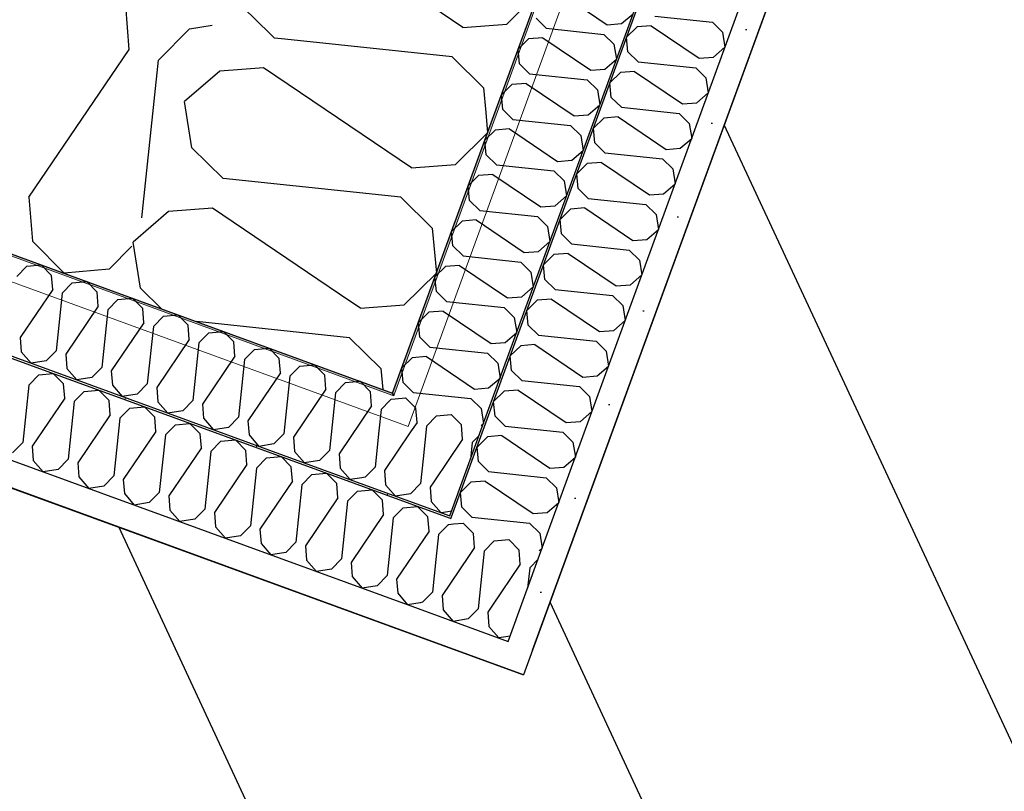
# Model space of a CAD drawing. Header units: millimetres. Extents: x 112481703 to 112588235, y 1264638581 to 1264713486.
# Tile 302 of 487: x 112573132 to 112573625, y 1264677463 to 1264677849. Entities that reach past the tile are written whole.
import ezdxf

# ---------------------------------------------------------------- set-up
doc = ezdxf.new("R2010")
doc.units = ezdxf.units.MM
doc.header["$LTSCALE"] = 0.5
doc.header["$MEASUREMENT"] = 0
doc.linetypes.add('PLINE', pattern=[0])
doc.layers.add('236- Innvendig kledning og overflate', color=7, linetype='Continuous', lineweight=0)
doc.layers.add('262- Taktekking', color=7, linetype='Continuous', lineweight=0)
for name, color, linetype in [('862- M___Nettoareal', 7, 'Continuous'), ('862- M___Nettoareal(Polylinje)', 7, 'Continuous'), ('LA_farge_dekke_asfalt2', 7, 'Continuous'), ('Yttervegger.A225', 7, 'Continuous'), ('Yttervegger.A225 (Skravur)', 7, 'Continuous')]:
    doc.layers.add(name, color=color, linetype=linetype)
pattern_1 = [(249.956, (112557650, 1264717795), (-81.357, 29.68231), [0, -50]), (249.956, (112557682.11, 1264717756.67), (-81.357, 29.68231), [0, -50])]
pattern_2 = [(249.956, (112557650, 1264717795), (-65.76007, 23.99193), [])]

# ---------------------------------------------------------------- blocks, each defined once
blk = doc.blocks.new('Korridor_14_9', base_point=(112576467.69, 1264681824.89))
at = {"layer": '862- M___Nettoareal(Polylinje)', "linetype": 'PLINE', "flags": 128}
blk.add_lwpolyline([(112572601.77, 1264674908.62), (112573784.51, 1264674477.11), (112574626.15, 1264676783.97), (112575767.2, 1264676367.67), (112576177.67, 1264676217.91), (112577188.97, 1264678989.83), (112578571.29, 1264682778.66), (112579511.2, 1264685354.88), (112580089.16, 1264686939.02), (112578574.08, 1264687491.78), (112577945.57, 1264685769.06), (112576575.95, 1264686268.75), (112573384.41, 1264677520.97), (112565766.91, 1264680300.14), (112564833.5, 1264677741.73), (112566533.44, 1264677121.53), (112567763.15, 1264676672.88), (112567763.5, 1264676673.82), (112569134.12, 1264676173.76)], close=True, dxfattribs=at)
blk = doc.blocks.new('*X104', base_point=(112557650, 1264717795))
at = {"layer": 'Yttervegger.A225 (Skravur)', "linetype": 'PLINE'}
for p, q in [((112573232.23, 1264677823.31), (112573214.5, 1264677808.01)), ((112573243.31, 1264677824.17), (112573232.23, 1264677823.31)), ((112573218.21, 1264677784.9), (112573214.5, 1264677808.01)), ((112573233.92, 1264677769.45), (112573218.21, 1264677784.9)), ((112573270.56, 1264677765.6), (112573233.92, 1264677769.45)), ((112573206.57, 1264677752.98), (112573188.84, 1264677737.68)), ((112573228.53, 1264677754.68), (112573206.57, 1264677752.98)), ((112573297.3, 1264677708.15), (112573228.53, 1264677754.68)), ((112573192.55, 1264677714.56), (112573188.84, 1264677737.68)), ((112573203.08, 1264677704.21), (112573192.55, 1264677714.56)), ((112573297.26, 1264677689.76), (112573220.59, 1264677697.82)), ((112573297.26, 1264677689.76), (112573312.96, 1264677674.31)), ((112573312.96, 1264677674.31), (112573313.94, 1264677663.77))]:
    blk.add_line(p, q, dxfattribs=at)
blk = doc.blocks.new('*X108', base_point=(112557650, 1264717795))
at = {"layer": 'Yttervegger.A225 (Skravur)', "linetype": 'PLINE'}
for p, q in [((112573328.33, 1264678099), (112573317.14, 1264678089.34)), ((112573320.85, 1264678066.23), (112573317.14, 1264678089.34)), ((112573336.56, 1264678050.78), (112573320.85, 1264678066.23)), ((112573430.95, 1264678056.19), (112573413.74, 1264678067.84)), ((112573430.95, 1264678056.19), (112573443.08, 1264678057.13)), ((112573425.56, 1264678041.42), (112573336.56, 1264678050.78)), ((112573425.56, 1264678041.42), (112573441.26, 1264678025.98)), ((112573309.21, 1264678034.31), (112573291.48, 1264678019.01)), ((112573331.17, 1264678036.01), (112573309.21, 1264678034.31)), ((112573405.29, 1264677985.86), (112573331.17, 1264678036.01)), ((112573441.26, 1264678025.98), (112573443.35, 1264678003.45)), ((112573295.19, 1264677995.89), (112573291.48, 1264678019.01)), ((112573427.25, 1264677987.56), (112573443.35, 1264678003.45)), ((112573310.9, 1264677980.45), (112573295.19, 1264677995.89)), ((112573405.29, 1264677985.86), (112573427.25, 1264677987.56)), ((112573399.9, 1264677971.09), (112573310.9, 1264677980.45)), ((112573399.9, 1264677971.09), (112573415.6, 1264677955.64)), ((112573283.55, 1264677963.98), (112573265.82, 1264677948.68)), ((112573305.51, 1264677965.68), (112573283.55, 1264677963.98)), ((112573379.63, 1264677915.53), (112573305.51, 1264677965.68)), ((112573415.6, 1264677955.64), (112573417.69, 1264677933.12)), ((112573269.53, 1264677925.56), (112573265.82, 1264677948.68)), ((112573401.59, 1264677917.23), (112573417.69, 1264677933.12)), ((112573285.24, 1264677910.12), (112573269.53, 1264677925.56)), ((112573379.63, 1264677915.53), (112573401.59, 1264677917.23)), ((112573374.24, 1264677900.75), (112573285.24, 1264677910.12)), ((112573374.24, 1264677900.75), (112573389.94, 1264677885.31)), ((112573257.89, 1264677893.64), (112573240.16, 1264677878.35)), ((112573279.85, 1264677895.34), (112573257.89, 1264677893.64)), ((112573353.97, 1264677845.2), (112573279.85, 1264677895.34)), ((112573389.94, 1264677885.31), (112573392.03, 1264677862.79)), ((112573243.87, 1264677855.23), (112573240.16, 1264677878.35)), ((112573375.93, 1264677846.9), (112573392.03, 1264677862.79)), ((112573257.39, 1264677841.94), (112573243.87, 1264677855.23)), ((112573353.97, 1264677845.2), (112573375.93, 1264677846.9)), ((112573348.58, 1264677830.42), (112573264.8, 1264677839.24)), ((112573348.58, 1264677830.42), (112573364.28, 1264677814.98)), ((112573364.28, 1264677814.98), (112573365.44, 1264677802.52))]:
    blk.add_line(p, q, dxfattribs=at)
blk = doc.blocks.new('*X109', base_point=(112557650, 1264717795))
at = {"layer": 'Yttervegger.A225 (Skravur)', "linetype": 'PLINE'}
for p, q in [((112573259.58, 1264677839.79), (112573257.39, 1264677841.94)), ((112573264.8, 1264677839.24), (112573259.58, 1264677839.79)), ((112573254.19, 1264677825.01), (112573243.31, 1264677824.17)), ((112573328.31, 1264677774.86), (112573254.19, 1264677825.01)), ((112573365.44, 1264677802.52), (112573366.37, 1264677792.45)), ((112573350.27, 1264677776.56), (112573366.37, 1264677792.45)), ((112573328.31, 1264677774.86), (112573350.27, 1264677776.56)), ((112573322.92, 1264677760.09), (112573270.56, 1264677765.6)), ((112573322.92, 1264677760.09), (112573338.62, 1264677744.65)), ((112573338.62, 1264677744.65), (112573340.71, 1264677722.12)), ((112573324.61, 1264677706.23), (112573340.71, 1264677722.12)), ((112573302.65, 1264677704.53), (112573297.3, 1264677708.15)), ((112573302.65, 1264677704.53), (112573324.61, 1264677706.23))]:
    blk.add_line(p, q, dxfattribs=at)
blk = doc.blocks.new('*X289', base_point=(112557650, 1264717795))
at = {"layer": 'Yttervegger.A225 (Skravur)', "linetype": 'PLINE'}
for p, q in [((112573186.79, 1264677834.21), (112573185.09, 1264677856.17)), ((112573201.57, 1264677828.82), (112573217.01, 1264677844.53)), ((112573217.01, 1264677844.53), (112573228.49, 1264677846.37)), ((112573136.65, 1264677760.09), (112573186.79, 1264677834.21)), ((112573193.25, 1264677749.77), (112573201.57, 1264677828.82)), ((112573136.65, 1264677760.09), (112573138.35, 1264677738.13)), ((112573138.35, 1264677738.13), (112573154.24, 1264677722.03)), ((112573188.1, 1264677735.65), (112573176.76, 1264677724.12)), ((112573176.76, 1264677724.12), (112573154.24, 1264677722.03))]:
    blk.add_line(p, q, dxfattribs=at)
blk = doc.blocks.new('*X524', base_point=(112557650, 1264717795))
at = {"layer": 'Yttervegger.A225 (Skravur)', "linetype": 'PLINE'}
for p, q in [((112573349.26, 1264677596.49), (112573354.14, 1264677596.94)), ((112573359.3, 1264677591.72), (112573354.14, 1264677596.94)), ((112573359.85, 1264677584.6), (112573359.3, 1264677591.72)), ((112573364.64, 1264677582.85), (112573369.65, 1264677587.94)), ((112573369.65, 1264677587.94), (112573376.96, 1264677588.62)), ((112573382.11, 1264677583.4), (112573376.96, 1264677588.62)), ((112573359.85, 1264677584.6), (112573356.86, 1264677580.17)), ((112573364.64, 1264677582.85), (112573362.98, 1264677567.02)), ((112573382.66, 1264677576.27), (112573382.11, 1264677583.4)), ((112573387.45, 1264677574.53), (112573391.68, 1264677578.83)), ((112573382.66, 1264677576.27), (112573368.45, 1264677555.27)), ((112573387.45, 1264677574.53), (112573386.37, 1264677564.28)), ((112573377.62, 1264677540.28), (112573375.57, 1264677539.95))]:
    blk.add_line(p, q, dxfattribs=at)
blk = doc.blocks.new('*X525', base_point=(112557650, 1264717795))
at = {"layer": 'Yttervegger.A225 (Skravur)', "linetype": 'PLINE'}
for p, q in [((112573320.11, 1264677659.13), (112573325.32, 1264677659.62)), ((112573330.47, 1264677654.4), (112573325.32, 1264677659.62)), ((112573331.02, 1264677647.27), (112573330.47, 1264677654.4)), ((112573331.02, 1264677647.27), (112573327.83, 1264677642.55)), ((112573335.82, 1264677645.52), (112573340.82, 1264677650.62)), ((112573340.82, 1264677650.62), (112573348.13, 1264677651.29)), ((112573353.28, 1264677646.07), (112573348.13, 1264677651.29)), ((112573335.82, 1264677645.52), (112573334.09, 1264677629.1)), ((112573353.83, 1264677638.95), (112573353.28, 1264677646.07)), ((112573353.83, 1264677638.95), (112573339.42, 1264677617.64)), ((112573358.63, 1264677637.2), (112573357.74, 1264677628.75)), ((112573358.63, 1264677637.2), (112573362.11, 1264677640.75)), ((112573348.3, 1264677602.88), (112573346.43, 1264677602.58))]:
    blk.add_line(p, q, dxfattribs=at)
blk = doc.blocks.new('*X529', base_point=(112557650, 1264717795))
at = {"layer": 'Yttervegger.A225 (Skravur)', "linetype": 'PLINE'}
for p, q in [((112573141.54, 1264677671.16), (112573148.85, 1264677671.84)), ((112573154, 1264677666.62), (112573148.85, 1264677671.84)), ((112573136.54, 1264677666.07), (112573141.54, 1264677671.16)), ((112573154.55, 1264677659.5), (112573154, 1264677666.62)), ((112573136.54, 1264677666.07), (112573133.5, 1264677637.21)), ((112573159.35, 1264677657.75), (112573164.36, 1264677662.84)), ((112573164.36, 1264677662.84), (112573171.66, 1264677663.52)), ((112573176.81, 1264677658.3), (112573171.66, 1264677663.52)), ((112573154.55, 1264677659.5), (112573138.29, 1264677635.46)), ((112573159.35, 1264677657.75), (112573156.31, 1264677628.88)), ((112573177.37, 1264677651.17), (112573176.81, 1264677658.3)), ((112573182.16, 1264677649.43), (112573187.17, 1264677654.52)), ((112573187.17, 1264677654.52), (112573194.47, 1264677655.2)), ((112573199.62, 1264677649.97), (112573194.47, 1264677655.2)), ((112573177.37, 1264677651.17), (112573161.1, 1264677627.14)), ((112573182.16, 1264677649.43), (112573179.12, 1264677620.56)), ((112573200.18, 1264677642.85), (112573199.62, 1264677649.97)), ((112573209.98, 1264677646.2), (112573217.28, 1264677646.87)), ((112573222.44, 1264677641.65), (112573217.28, 1264677646.87)), ((112573200.18, 1264677642.85), (112573183.91, 1264677618.81)), ((112573204.97, 1264677641.1), (112573209.98, 1264677646.2)), ((112573133.5, 1264677637.21), (112573128.49, 1264677632.11)), ((112573204.97, 1264677641.1), (112573201.93, 1264677612.24)), ((112573222.99, 1264677634.53), (112573222.44, 1264677641.65)), ((112573227.78, 1264677632.78), (112573232.79, 1264677637.88)), ((112573232.79, 1264677637.88), (112573240.09, 1264677638.55)), ((112573245.25, 1264677633.33), (112573240.09, 1264677638.55)), ((112573138.29, 1264677635.46), (112573138.84, 1264677628.34)), ((112573222.99, 1264677634.53), (112573206.72, 1264677610.49)), ((112573227.78, 1264677632.78), (112573224.74, 1264677603.92)), ((112573245.8, 1264677626.21), (112573245.25, 1264677633.33)), ((112573138.84, 1264677628.34), (112573143.8, 1264677622.59)), ((112573156.31, 1264677628.88), (112573151.3, 1264677623.79)), ((112573161.1, 1264677627.14), (112573161.65, 1264677620.01)), ((112573250.59, 1264677624.46), (112573255.6, 1264677629.55)), ((112573255.6, 1264677629.55), (112573262.9, 1264677630.23)), ((112573268.06, 1264677625.01), (112573262.9, 1264677630.23)), ((112573151.3, 1264677623.79), (112573143.8, 1264677622.59)), ((112573245.8, 1264677626.21), (112573229.53, 1264677602.17)), ((112573250.59, 1264677624.46), (112573247.55, 1264677595.6)), ((112573268.61, 1264677617.89), (112573268.06, 1264677625.01)), ((112573161.65, 1264677620.01), (112573166.61, 1264677614.26)), ((112573179.12, 1264677620.56), (112573174.11, 1264677615.47)), ((112573183.91, 1264677618.81), (112573184.46, 1264677611.69)), ((112573268.61, 1264677617.89), (112573252.34, 1264677593.85)), ((112573273.4, 1264677616.14), (112573278.41, 1264677621.23)), ((112573278.41, 1264677621.23), (112573285.71, 1264677621.91)), ((112573290.87, 1264677616.69), (112573285.71, 1264677621.91)), ((112573174.11, 1264677615.47), (112573166.61, 1264677614.26)), ((112573273.4, 1264677616.14), (112573270.36, 1264677587.27)), ((112573291.42, 1264677609.56), (112573290.87, 1264677616.69)), ((112573296.21, 1264677607.81), (112573301.22, 1264677612.91)), ((112573301.22, 1264677612.91), (112573308.52, 1264677613.58)), ((112573313.68, 1264677608.36), (112573308.52, 1264677613.58)), ((112573184.46, 1264677611.69), (112573189.42, 1264677605.94)), ((112573201.93, 1264677612.24), (112573196.92, 1264677607.15)), ((112573206.72, 1264677610.49), (112573207.27, 1264677603.37)), ((112573291.42, 1264677609.56), (112573275.15, 1264677585.52)), ((112573296.21, 1264677607.81), (112573293.17, 1264677578.95)), ((112573314.23, 1264677601.24), (112573313.68, 1264677608.36)), ((112573196.92, 1264677607.15), (112573189.42, 1264677605.94)), ((112573207.27, 1264677603.37), (112573212.23, 1264677597.62)), ((112573224.74, 1264677603.92), (112573219.73, 1264677598.82)), ((112573319.02, 1264677599.49), (112573324.03, 1264677604.59)), ((112573324.03, 1264677604.59), (112573331.33, 1264677605.26)), ((112573336.49, 1264677600.04), (112573331.33, 1264677605.26)), ((112573219.73, 1264677598.82), (112573212.23, 1264677597.62)), ((112573229.53, 1264677602.17), (112573230.08, 1264677595.05)), ((112573314.23, 1264677601.24), (112573297.96, 1264677577.2)), ((112573319.02, 1264677599.49), (112573315.98, 1264677570.63)), ((112573337.04, 1264677592.92), (112573336.49, 1264677600.04)), ((112573230.08, 1264677595.05), (112573235.05, 1264677589.3)), ((112573247.55, 1264677595.6), (112573242.54, 1264677590.5)), ((112573252.34, 1264677593.85), (112573252.9, 1264677586.72)), ((112573337.04, 1264677592.92), (112573320.78, 1264677568.88)), ((112573341.83, 1264677591.17), (112573346.84, 1264677596.26)), ((112573346.84, 1264677596.26), (112573346.95, 1264677596.27)), ((112573242.54, 1264677590.5), (112573235.05, 1264677589.3)), ((112573341.83, 1264677591.17), (112573340.51, 1264677578.62)), ((112573252.9, 1264677586.72), (112573257.86, 1264677580.98)), ((112573270.36, 1264677587.27), (112573265.35, 1264677582.18)), ((112573275.15, 1264677585.52), (112573275.71, 1264677578.4)), ((112573265.35, 1264677582.18), (112573257.86, 1264677580.98)), ((112573275.71, 1264677578.4), (112573280.67, 1264677572.65)), ((112573293.17, 1264677578.95), (112573288.16, 1264677573.86)), ((112573288.16, 1264677573.86), (112573280.67, 1264677572.65)), ((112573297.96, 1264677577.2), (112573298.52, 1264677570.08)), ((112573298.52, 1264677570.08), (112573303.48, 1264677564.33)), ((112573315.98, 1264677570.63), (112573310.97, 1264677565.53)), ((112573320.78, 1264677568.88), (112573321.33, 1264677561.76)), ((112573310.97, 1264677565.53), (112573303.48, 1264677564.33)), ((112573321.33, 1264677561.76), (112573326.29, 1264677556.01)), ((112573332.63, 1264677557.03), (112573326.29, 1264677556.01))]:
    blk.add_line(p, q, dxfattribs=at)
blk = doc.blocks.new('*X530', base_point=(112557650, 1264717795))
at = {"layer": 'Yttervegger.A225 (Skravur)', "linetype": 'PLINE'}
for p, q in [((112573346.95, 1264677596.27), (112573349.26, 1264677596.49)), ((112573340.51, 1264677578.62), (112573338.79, 1264677562.31)), ((112573356.86, 1264677580.17), (112573343.59, 1264677560.56)), ((112573362.98, 1264677567.02), (112573361.6, 1264677553.98)), ((112573338.79, 1264677562.31), (112573333.79, 1264677557.21)), ((112573343.59, 1264677560.56), (112573344.14, 1264677553.44)), ((112573333.79, 1264677557.21), (112573332.63, 1264677557.03)), ((112573344.14, 1264677553.44), (112573349.1, 1264677547.69)), ((112573361.6, 1264677553.98), (112573356.6, 1264677548.89)), ((112573368.45, 1264677555.27), (112573366.4, 1264677552.24)), ((112573356.6, 1264677548.89), (112573349.1, 1264677547.69)), ((112573366.4, 1264677552.24), (112573366.95, 1264677545.11)), ((112573366.95, 1264677545.11), (112573371.91, 1264677539.36)), ((112573375.57, 1264677539.95), (112573371.91, 1264677539.36))]:
    blk.add_line(p, q, dxfattribs=at)
blk = doc.blocks.new('*X533', base_point=(112557650, 1264717795))
at = {"layer": 'Yttervegger.A225 (Skravur)', "linetype": 'PLINE'}
for p, q in [((112573135.53, 1264677725.52), (112573142.83, 1264677726.19)), ((112573147.99, 1264677720.97), (112573142.83, 1264677726.19)), ((112573130.52, 1264677720.42), (112573135.53, 1264677725.52)), ((112573148.54, 1264677713.85), (112573147.99, 1264677720.97)), ((112573153.33, 1264677712.1), (112573158.34, 1264677717.2)), ((112573158.34, 1264677717.2), (112573165.64, 1264677717.87)), ((112573170.8, 1264677712.65), (112573165.64, 1264677717.87)), ((112573148.54, 1264677713.85), (112573132.27, 1264677689.81)), ((112573153.33, 1264677712.1), (112573150.29, 1264677683.24)), ((112573171.35, 1264677705.53), (112573170.8, 1264677712.65)), ((112573176.14, 1264677703.78), (112573181.15, 1264677708.87)), ((112573181.15, 1264677708.87), (112573188.45, 1264677709.55)), ((112573193.61, 1264677704.33), (112573188.45, 1264677709.55)), ((112573171.35, 1264677705.53), (112573155.09, 1264677681.49)), ((112573176.14, 1264677703.78), (112573173.1, 1264677674.92)), ((112573194.16, 1264677697.21), (112573193.61, 1264677704.33)), ((112573203.96, 1264677700.55), (112573211.27, 1264677701.23)), ((112573216.42, 1264677696.01), (112573211.27, 1264677701.23)), ((112573194.16, 1264677697.21), (112573177.9, 1264677673.17)), ((112573198.95, 1264677695.46), (112573203.96, 1264677700.55)), ((112573198.95, 1264677695.46), (112573195.91, 1264677666.59)), ((112573216.97, 1264677688.88), (112573216.42, 1264677696.01)), ((112573221.76, 1264677687.14), (112573226.77, 1264677692.23)), ((112573226.77, 1264677692.23), (112573234.08, 1264677692.91)), ((112573239.23, 1264677687.68), (112573234.08, 1264677692.91)), ((112573132.27, 1264677689.81), (112573132.83, 1264677682.69)), ((112573216.97, 1264677688.88), (112573200.71, 1264677664.85)), ((112573221.76, 1264677687.14), (112573218.72, 1264677658.27)), ((112573239.78, 1264677680.56), (112573239.23, 1264677687.68)), ((112573132.83, 1264677682.69), (112573137.79, 1264677676.94)), ((112573150.29, 1264677683.24), (112573145.28, 1264677678.14)), ((112573155.09, 1264677681.49), (112573155.64, 1264677674.37)), ((112573244.57, 1264677678.81), (112573249.58, 1264677683.91)), ((112573249.58, 1264677683.91), (112573256.89, 1264677684.58)), ((112573262.04, 1264677679.36), (112573256.89, 1264677684.58)), ((112573145.28, 1264677678.14), (112573137.79, 1264677676.94)), ((112573239.78, 1264677680.56), (112573223.52, 1264677656.52)), ((112573244.57, 1264677678.81), (112573241.54, 1264677649.95)), ((112573262.59, 1264677672.24), (112573262.04, 1264677679.36)), ((112573155.64, 1264677674.37), (112573160.6, 1264677668.62)), ((112573173.1, 1264677674.92), (112573168.1, 1264677669.82)), ((112573177.9, 1264677673.17), (112573178.45, 1264677666.05)), ((112573262.59, 1264677672.24), (112573246.33, 1264677648.2)), ((112573267.38, 1264677670.49), (112573272.39, 1264677675.59)), ((112573272.39, 1264677675.59), (112573279.7, 1264677676.26)), ((112573284.85, 1264677671.04), (112573279.7, 1264677676.26)), ((112573168.1, 1264677669.82), (112573160.6, 1264677668.62)), ((112573195.91, 1264677666.59), (112573190.91, 1264677661.5)), ((112573267.38, 1264677670.49), (112573264.35, 1264677641.63)), ((112573285.4, 1264677663.92), (112573284.85, 1264677671.04)), ((112573290.19, 1264677662.17), (112573295.2, 1264677667.26)), ((112573295.2, 1264677667.26), (112573302.51, 1264677667.94)), ((112573307.66, 1264677662.72), (112573302.51, 1264677667.94)), ((112573178.45, 1264677666.05), (112573183.41, 1264677660.3)), ((112573200.71, 1264677664.85), (112573201.26, 1264677657.72)), ((112573285.4, 1264677663.92), (112573269.14, 1264677639.88)), ((112573290.19, 1264677662.17), (112573287.16, 1264677633.31)), ((112573308.21, 1264677655.6), (112573307.66, 1264677662.72)), ((112573190.91, 1264677661.5), (112573183.41, 1264677660.3)), ((112573201.26, 1264677657.72), (112573206.22, 1264677651.97)), ((112573218.72, 1264677658.27), (112573213.72, 1264677653.18)), ((112573313, 1264677653.85), (112573317.44, 1264677658.36)), ((112573213.72, 1264677653.18), (112573206.22, 1264677651.97)), ((112573223.52, 1264677656.52), (112573224.07, 1264677649.4)), ((112573308.21, 1264677655.6), (112573291.95, 1264677631.56)), ((112573313, 1264677653.85), (112573311.87, 1264677643.09)), ((112573224.07, 1264677649.4), (112573229.03, 1264677643.65)), ((112573241.54, 1264677649.95), (112573236.53, 1264677644.86)), ((112573246.33, 1264677648.2), (112573246.88, 1264677641.08)), ((112573236.53, 1264677644.86), (112573229.03, 1264677643.65)), ((112573246.88, 1264677641.08), (112573251.84, 1264677635.33)), ((112573264.35, 1264677641.63), (112573259.34, 1264677636.53)), ((112573269.14, 1264677639.88), (112573269.69, 1264677632.76)), ((112573259.34, 1264677636.53), (112573251.84, 1264677635.33)), ((112573269.69, 1264677632.76), (112573274.65, 1264677627.01)), ((112573287.16, 1264677633.31), (112573282.15, 1264677628.21)), ((112573282.15, 1264677628.21), (112573274.65, 1264677627.01)), ((112573291.95, 1264677631.56), (112573292.5, 1264677624.43)), ((112573292.5, 1264677624.43), (112573297.46, 1264677618.68)), ((112573303.31, 1264677619.62), (112573297.46, 1264677618.68))]:
    blk.add_line(p, q, dxfattribs=at)
blk = doc.blocks.new('*X534', base_point=(112557650, 1264717795))
at = {"layer": 'Yttervegger.A225 (Skravur)', "linetype": 'PLINE'}
for p, q in [((112573317.44, 1264677658.36), (112573318.01, 1264677658.94)), ((112573318.01, 1264677658.94), (112573320.11, 1264677659.13)), ((112573311.87, 1264677643.09), (112573309.97, 1264677624.98)), ((112573327.83, 1264677642.55), (112573314.76, 1264677623.23)), ((112573334.09, 1264677629.1), (112573332.78, 1264677616.66)), ((112573309.97, 1264677624.98), (112573304.96, 1264677619.89)), ((112573314.76, 1264677623.23), (112573315.31, 1264677616.11)), ((112573304.96, 1264677619.89), (112573303.31, 1264677619.62)), ((112573339.42, 1264677617.64), (112573337.57, 1264677614.91)), ((112573315.31, 1264677616.11), (112573320.27, 1264677610.36)), ((112573332.78, 1264677616.66), (112573327.77, 1264677611.57)), ((112573337.57, 1264677614.91), (112573338.12, 1264677607.79)), ((112573327.77, 1264677611.57), (112573320.27, 1264677610.36)), ((112573338.12, 1264677607.79), (112573343.08, 1264677602.04)), ((112573346.43, 1264677602.58), (112573343.08, 1264677602.04))]:
    blk.add_line(p, q, dxfattribs=at)
blk = doc.blocks.new('*X569', base_point=(112557650, 1264717795))
at = {"layer": 'Yttervegger.A225 (Skravur)', "linetype": 'PLINE'}
for p, q in [((112573450.07, 1264677850.79), (112573478.93, 1264677847.75)), ((112573441.2, 1264677845.44), (112573435.98, 1264677840.29)), ((112573448.32, 1264677846), (112573441.2, 1264677845.44)), ((112573448.32, 1264677846), (112573472.36, 1264677829.73)), ((112573478.93, 1264677847.75), (112573484.03, 1264677842.74)), ((112573436.65, 1264677832.99), (112573435.98, 1264677840.29)), ((112573484.03, 1264677842.74), (112573485.23, 1264677835.24)), ((112573479.48, 1264677830.28), (112573485.23, 1264677835.24)), ((112573441.75, 1264677827.98), (112573436.65, 1264677832.99)), ((112573472.36, 1264677829.73), (112573479.48, 1264677830.28)), ((112573441.75, 1264677827.98), (112573470.61, 1264677824.94)), ((112573470.61, 1264677824.94), (112573475.71, 1264677819.93)), ((112573432.88, 1264677822.63), (112573427.66, 1264677817.48)), ((112573440, 1264677823.18), (112573432.88, 1264677822.63)), ((112573440, 1264677823.18), (112573464.04, 1264677806.92)), ((112573475.71, 1264677819.93), (112573476.91, 1264677812.43)), ((112573428.33, 1264677810.17), (112573427.66, 1264677817.48)), ((112573433.43, 1264677805.17), (112573428.33, 1264677810.17)), ((112573471.16, 1264677807.47), (112573476.91, 1264677812.43)), ((112573433.43, 1264677805.17), (112573462.29, 1264677802.13)), ((112573464.04, 1264677806.92), (112573471.16, 1264677807.47)), ((112573424.55, 1264677799.82), (112573419.33, 1264677794.67)), ((112573431.68, 1264677800.37), (112573424.55, 1264677799.82)), ((112573431.68, 1264677800.37), (112573455.72, 1264677784.11)), ((112573462.29, 1264677802.13), (112573467.38, 1264677797.12)), ((112573467.38, 1264677797.12), (112573468.59, 1264677789.62)), ((112573420.01, 1264677787.36), (112573419.33, 1264677794.67)), ((112573425.1, 1264677782.36), (112573420.01, 1264677787.36)), ((112573462.84, 1264677784.66), (112573468.59, 1264677789.62)), ((112573425.1, 1264677782.36), (112573453.97, 1264677779.32)), ((112573455.72, 1264677784.11), (112573462.84, 1264677784.66)), ((112573416.23, 1264677777.01), (112573411.01, 1264677771.86)), ((112573423.35, 1264677777.56), (112573416.23, 1264677777.01)), ((112573423.35, 1264677777.56), (112573447.39, 1264677761.3)), ((112573453.97, 1264677779.32), (112573459.06, 1264677774.31)), ((112573411.69, 1264677764.55), (112573411.01, 1264677771.86)), ((112573459.06, 1264677774.31), (112573460.27, 1264677766.81)), ((112573454.52, 1264677761.85), (112573460.27, 1264677766.81)), ((112573416.78, 1264677759.55), (112573411.69, 1264677764.55)), ((112573447.39, 1264677761.3), (112573454.52, 1264677761.85)), ((112573416.78, 1264677759.55), (112573445.65, 1264677756.51)), ((112573445.65, 1264677756.51), (112573450.74, 1264677751.5)), ((112573407.91, 1264677754.2), (112573402.69, 1264677749.05)), ((112573415.03, 1264677754.75), (112573407.91, 1264677754.2)), ((112573415.03, 1264677754.75), (112573439.07, 1264677738.49)), ((112573450.74, 1264677751.5), (112573451.94, 1264677744)), ((112573403.36, 1264677741.74), (112573402.69, 1264677749.05)), ((112573408.46, 1264677736.74), (112573403.36, 1264677741.74)), ((112573446.19, 1264677739.04), (112573451.94, 1264677744)), ((112573408.46, 1264677736.74), (112573437.32, 1264677733.7)), ((112573439.07, 1264677738.49), (112573446.19, 1264677739.04)), ((112573399.59, 1264677731.39), (112573394.37, 1264677726.24)), ((112573406.71, 1264677731.94), (112573399.59, 1264677731.39)), ((112573406.71, 1264677731.94), (112573430.75, 1264677715.68)), ((112573437.32, 1264677733.7), (112573442.42, 1264677728.69)), ((112573395.04, 1264677718.93), (112573394.37, 1264677726.24)), ((112573442.42, 1264677728.69), (112573443.62, 1264677721.19)), ((112573437.87, 1264677716.23), (112573443.62, 1264677721.19)), ((112573400.14, 1264677713.92), (112573395.04, 1264677718.93)), ((112573430.75, 1264677715.68), (112573437.87, 1264677716.23)), ((112573400.14, 1264677713.92), (112573429, 1264677710.89)), ((112573429, 1264677710.89), (112573434.09, 1264677705.88)), ((112573391.27, 1264677708.58), (112573386.05, 1264677703.43)), ((112573398.39, 1264677709.13), (112573391.27, 1264677708.58)), ((112573398.39, 1264677709.13), (112573422.43, 1264677692.87)), ((112573386.72, 1264677696.12), (112573386.05, 1264677703.43)), ((112573434.09, 1264677705.88), (112573435.3, 1264677698.38)), ((112573391.81, 1264677691.11), (112573386.72, 1264677696.12)), ((112573429.55, 1264677693.42), (112573435.3, 1264677698.38)), ((112573422.43, 1264677692.87), (112573429.55, 1264677693.42)), ((112573390.07, 1264677686.32), (112573382.94, 1264677685.77)), ((112573390.07, 1264677686.32), (112573414.1, 1264677670.06)), ((112573391.81, 1264677691.11), (112573420.68, 1264677688.08)), ((112573420.68, 1264677688.08), (112573425.77, 1264677683.07)), ((112573382.94, 1264677685.77), (112573377.72, 1264677680.62)), ((112573425.77, 1264677683.07), (112573426.98, 1264677675.57)), ((112573378.4, 1264677673.31), (112573377.72, 1264677680.62)), ((112573383.49, 1264677668.3), (112573378.4, 1264677673.31)), ((112573421.23, 1264677670.61), (112573426.98, 1264677675.57)), ((112573383.49, 1264677668.3), (112573412.36, 1264677665.27)), ((112573414.1, 1264677670.06), (112573421.23, 1264677670.61)), ((112573374.62, 1264677662.96), (112573369.4, 1264677657.81)), ((112573381.74, 1264677663.51), (112573374.62, 1264677662.96)), ((112573381.74, 1264677663.51), (112573405.78, 1264677647.25)), ((112573412.36, 1264677665.27), (112573417.45, 1264677660.26)), ((112573370.08, 1264677650.5), (112573369.4, 1264677657.81)), ((112573417.45, 1264677660.26), (112573418.65, 1264677652.76)), ((112573412.91, 1264677647.8), (112573418.65, 1264677652.76)), ((112573375.17, 1264677645.49), (112573370.08, 1264677650.5)), ((112573405.78, 1264677647.25), (112573412.91, 1264677647.8)), ((112573375.17, 1264677645.49), (112573404.03, 1264677642.46)), ((112573404.03, 1264677642.46), (112573409.13, 1264677637.45)), ((112573366.3, 1264677640.15), (112573361.08, 1264677635)), ((112573373.42, 1264677640.7), (112573366.3, 1264677640.15)), ((112573373.42, 1264677640.7), (112573397.46, 1264677624.44)), ((112573409.13, 1264677637.45), (112573410.33, 1264677629.95)), ((112573361.75, 1264677627.69), (112573361.08, 1264677635)), ((112573366.85, 1264677622.68), (112573361.75, 1264677627.69)), ((112573404.58, 1264677624.99), (112573410.33, 1264677629.95)), ((112573366.85, 1264677622.68), (112573395.71, 1264677619.64)), ((112573397.46, 1264677624.44), (112573404.58, 1264677624.99)), ((112573357.98, 1264677617.34), (112573352.76, 1264677612.18)), ((112573365.1, 1264677617.89), (112573357.98, 1264677617.34)), ((112573365.1, 1264677617.89), (112573389.14, 1264677601.63)), ((112573395.71, 1264677619.64), (112573400.81, 1264677614.64)), ((112573400.81, 1264677614.64), (112573402.01, 1264677607.14)), ((112573353.43, 1264677604.88), (112573352.76, 1264677612.18)), ((112573358.53, 1264677599.87), (112573353.43, 1264677604.88)), ((112573396.26, 1264677602.18), (112573402.01, 1264677607.14)), ((112573358.53, 1264677599.87), (112573387.39, 1264677596.83)), ((112573389.14, 1264677601.63), (112573396.26, 1264677602.18)), ((112573387.39, 1264677596.83), (112573392.48, 1264677591.83)), ((112573392.48, 1264677591.83), (112573393.69, 1264677584.33)), ((112573392.21, 1264677583.05), (112573393.69, 1264677584.33))]:
    blk.add_line(p, q, dxfattribs=at)
blk = doc.blocks.new('*X573', base_point=(112557650, 1264717795))
at = {"layer": 'Yttervegger.A225 (Skravur)', "linetype": 'PLINE'}
for p, q in [((112573402.29, 1264677862.79), (112573426.33, 1264677846.53)), ((112573395.72, 1264677844.77), (112573390.62, 1264677849.78)), ((112573433.45, 1264677847.08), (112573439.2, 1264677852.04)), ((112573395.72, 1264677844.77), (112573424.58, 1264677841.73)), ((112573426.33, 1264677846.53), (112573433.45, 1264677847.08)), ((112573386.84, 1264677839.43), (112573381.62, 1264677834.27)), ((112573393.97, 1264677839.98), (112573386.84, 1264677839.43)), ((112573393.97, 1264677839.98), (112573418.01, 1264677823.72)), ((112573424.58, 1264677841.73), (112573429.67, 1264677836.73)), ((112573382.3, 1264677826.97), (112573381.62, 1264677834.27)), ((112573429.67, 1264677836.73), (112573430.88, 1264677829.23)), ((112573425.13, 1264677824.27), (112573430.88, 1264677829.23)), ((112573387.39, 1264677821.96), (112573382.3, 1264677826.97)), ((112573387.39, 1264677821.96), (112573416.26, 1264677818.92)), ((112573418.01, 1264677823.72), (112573425.13, 1264677824.27)), ((112573378.52, 1264677816.62), (112573373.3, 1264677811.46)), ((112573385.65, 1264677817.17), (112573378.52, 1264677816.62)), ((112573385.65, 1264677817.17), (112573409.68, 1264677800.91)), ((112573416.26, 1264677818.92), (112573421.35, 1264677813.91)), ((112573373.98, 1264677804.16), (112573373.3, 1264677811.46)), ((112573421.35, 1264677813.91), (112573422.56, 1264677806.42)), ((112573416.81, 1264677801.46), (112573422.56, 1264677806.42)), ((112573379.07, 1264677799.15), (112573373.98, 1264677804.16)), ((112573409.68, 1264677800.91), (112573416.81, 1264677801.46)), ((112573379.07, 1264677799.15), (112573407.94, 1264677796.11)), ((112573407.94, 1264677796.11), (112573413.03, 1264677791.1)), ((112573370.2, 1264677793.81), (112573364.98, 1264677788.65)), ((112573377.32, 1264677794.36), (112573370.2, 1264677793.81)), ((112573377.32, 1264677794.36), (112573401.36, 1264677778.09)), ((112573413.03, 1264677791.1), (112573414.23, 1264677783.61)), ((112573365.65, 1264677781.35), (112573364.98, 1264677788.65)), ((112573370.75, 1264677776.34), (112573365.65, 1264677781.35)), ((112573408.48, 1264677778.65), (112573414.23, 1264677783.61)), ((112573370.75, 1264677776.34), (112573399.61, 1264677773.3)), ((112573401.36, 1264677778.09), (112573408.48, 1264677778.65)), ((112573361.88, 1264677771), (112573356.66, 1264677765.84)), ((112573369, 1264677771.55), (112573361.88, 1264677771)), ((112573369, 1264677771.55), (112573393.04, 1264677755.28)), ((112573399.61, 1264677773.3), (112573404.71, 1264677768.29)), ((112573357.33, 1264677758.54), (112573356.66, 1264677765.84)), ((112573404.71, 1264677768.29), (112573405.91, 1264677760.8)), ((112573400.16, 1264677755.84), (112573405.91, 1264677760.8)), ((112573362.43, 1264677753.53), (112573357.33, 1264677758.54)), ((112573393.04, 1264677755.28), (112573400.16, 1264677755.84)), ((112573362.43, 1264677753.53), (112573391.29, 1264677750.49)), ((112573391.29, 1264677750.49), (112573396.39, 1264677745.48)), ((112573353.56, 1264677748.19), (112573348.34, 1264677743.03)), ((112573360.68, 1264677748.74), (112573353.56, 1264677748.19)), ((112573360.68, 1264677748.74), (112573384.72, 1264677732.47)), ((112573396.39, 1264677745.48), (112573397.59, 1264677737.99)), ((112573349.01, 1264677735.73), (112573348.34, 1264677743.03)), ((112573354.1, 1264677730.72), (112573349.01, 1264677735.73)), ((112573391.84, 1264677733.02), (112573397.59, 1264677737.99)), ((112573354.1, 1264677730.72), (112573382.97, 1264677727.68)), ((112573384.72, 1264677732.47), (112573391.84, 1264677733.02)), ((112573352.36, 1264677725.93), (112573345.23, 1264677725.38)), ((112573352.36, 1264677725.93), (112573376.39, 1264677709.66)), ((112573382.97, 1264677727.68), (112573388.06, 1264677722.67)), ((112573345.23, 1264677725.38), (112573340.01, 1264677720.22)), ((112573388.06, 1264677722.67), (112573389.27, 1264677715.18)), ((112573340.69, 1264677712.92), (112573340.01, 1264677720.22)), ((112573345.78, 1264677707.91), (112573340.69, 1264677712.92)), ((112573383.52, 1264677710.21), (112573389.27, 1264677715.18)), ((112573345.78, 1264677707.91), (112573374.65, 1264677704.87)), ((112573376.39, 1264677709.66), (112573383.52, 1264677710.21)), ((112573336.91, 1264677702.56), (112573331.69, 1264677697.41)), ((112573344.03, 1264677703.12), (112573336.91, 1264677702.56)), ((112573344.03, 1264677703.12), (112573368.07, 1264677686.85)), ((112573374.65, 1264677704.87), (112573379.74, 1264677699.86)), ((112573332.37, 1264677690.11), (112573331.69, 1264677697.41)), ((112573379.74, 1264677699.86), (112573380.94, 1264677692.36)), ((112573375.2, 1264677687.4), (112573380.94, 1264677692.36)), ((112573337.46, 1264677685.1), (112573332.37, 1264677690.11)), ((112573368.07, 1264677686.85), (112573375.2, 1264677687.4)), ((112573337.46, 1264677685.1), (112573366.32, 1264677682.06)), ((112573366.32, 1264677682.06), (112573371.42, 1264677677.05)), ((112573328.59, 1264677679.75), (112573323.37, 1264677674.6)), ((112573335.71, 1264677680.31), (112573328.59, 1264677679.75)), ((112573335.71, 1264677680.31), (112573359.75, 1264677664.04)), ((112573371.42, 1264677677.05), (112573372.62, 1264677669.55)), ((112573324.04, 1264677667.3), (112573323.37, 1264677674.6)), ((112573329.14, 1264677662.29), (112573324.04, 1264677667.3)), ((112573366.87, 1264677664.59), (112573372.62, 1264677669.55)), ((112573329.14, 1264677662.29), (112573358, 1264677659.25)), ((112573359.75, 1264677664.04), (112573366.87, 1264677664.59)), ((112573358, 1264677659.25), (112573363.1, 1264677654.24)), ((112573363.1, 1264677654.24), (112573364.3, 1264677646.74)), ((112573363.2, 1264677645.8), (112573364.3, 1264677646.74))]:
    blk.add_line(p, q, dxfattribs=at)

msp = doc.modelspace()

# ---------------------------------------------------------------- hatches: boundary and pattern name
at = {"layer": '262- Taktekking', "linetype": 'Continuous'}
h = msp.add_hatch(dxfattribs=at)
h.set_pattern_fill('Membran', color=256, style=0, pattern_type=2)
h.set_pattern_definition(pattern_2)
h.paths.add_polyline_path([(112573347.41, 1264677600.46), (112572137.55, 1264678041.87), (112572137.21, 1264678040.93), (112573347.07, 1264677599.52)])
h = msp.add_hatch(dxfattribs=at)
h.set_pattern_fill('Membran', color=256, style=0, pattern_type=2)
h.set_pattern_definition(pattern_2)
h.paths.add_polyline_path([(112573505.69, 1264678034.29), (112573347.41, 1264677600.46), (112573348.35, 1264677600.12), (112573506.63, 1264678033.95)])
h = msp.add_hatch(dxfattribs=at)
h.set_pattern_fill('Membran', color=256, style=0, pattern_type=2)
h.set_pattern_definition(pattern_2)
h.paths.add_polyline_path([(112573347.41, 1264677600.46), (112573347.07, 1264677599.52), (112573348.01, 1264677599.18)])
h = msp.add_hatch(dxfattribs=at)
h.set_pattern_fill('Membran', color=256, style=0, pattern_type=2)
h.set_pattern_definition(pattern_2)
h.paths.add_polyline_path([(112573347.41, 1264677600.46), (112573348.01, 1264677599.18), (112573348.35, 1264677600.12)])
at = {"layer": 'LA_farge_dekke_asfalt2', "linetype": 'Continuous'}
h = msp.add_hatch(dxfattribs=at)
h.set_pattern_fill('Murverk', color=256, style=0, pattern_type=2)
h.set_pattern_definition([(294.956, (112557650, 1264717795), (163.1938, 75.94596), [])])
h.paths.add_polyline_path([(112562670.28, 1264672618.44), (112565507.41, 1264680394.81), (112573384.41, 1264677520.97), (112579262.36, 1264693631.99), (112587341.37, 1264690684.44), (112579714.93, 1264669780.94), (112576475.27, 1264670962.9), (112575386.63, 1264667979.01)])
at = {"layer": 'Yttervegger.A225 (Skravur)', "linetype": 'Continuous'}
h = msp.add_hatch(dxfattribs=at)
h.set_pattern_fill('Prikker_tett', color=256, style=0, pattern_type=2)
h.set_pattern_definition(pattern_1)
h.paths.add_polyline_path([(112572153.66, 1264678086.02), (112572149.55, 1264678074.75), (112573315.26, 1264677649.45), (112573319.37, 1264677660.72)])
for points in [[(112572154, 1264678086.96), (112572153.66, 1264678086.02), (112573318.43, 1264677661.06), (112573318.77, 1264677662)], [(112573460.6, 1264678050.74), (112573318.77, 1264677662), (112573319.71, 1264677661.66), (112573461.54, 1264678050.4)], [(112573318.77, 1264677662), (112573318.43, 1264677661.06), (112573319.37, 1264677660.72)], [(112573319.71, 1264677661.66), (112573318.77, 1264677662), (112573319.37, 1264677660.72)]]:
    msp.add_hatch(color=256, dxfattribs=at).paths.add_polyline_path(points)
h = msp.add_hatch(dxfattribs=at)
h.set_pattern_fill('Prikker_tett', color=256, style=0, pattern_type=2)
h.set_pattern_definition(pattern_1)
h.paths.add_polyline_path([(112573472.81, 1264678046.28), (112573461.54, 1264678050.4), (112573319.37, 1264677660.72), (112573330.64, 1264677656.61)])
h = msp.add_hatch(dxfattribs=at)
h.set_pattern_fill('Prikker_tett', color=256, style=0, pattern_type=2)
h.set_pattern_definition(pattern_1)
h.paths.add_polyline_path([(112573563.94, 1264678013.04), (112573554.54, 1264678016.47), (112573551.72, 1264678017.49), (112573376.65, 1264677537.63), (112573388.86, 1264677533.18)])
h = msp.add_hatch(dxfattribs=at)
h.set_pattern_fill('Prikker_tett', color=256, style=0, pattern_type=2)
h.set_pattern_definition(pattern_1)
h.paths.add_polyline_path([(112572120.76, 1264677995.84), (112572116.3, 1264677983.62), (112573372.2, 1264677525.42), (112573376.65, 1264677537.63)])
h = msp.add_hatch(dxfattribs=at)
h.set_pattern_fill('Prikker_tett', color=256, style=0, pattern_type=2)
h.set_pattern_definition(pattern_1)
h.paths.add_polyline_path([(112573319.37, 1264677660.72), (112573315.26, 1264677649.45), (112573326.53, 1264677645.34)])
h = msp.add_hatch(dxfattribs=at)
h.set_pattern_fill('Prikker_tett', color=256, style=0, pattern_type=2)
h.set_pattern_definition(pattern_1)
h.paths.add_polyline_path([(112573330.64, 1264677656.61), (112573319.37, 1264677660.72), (112573326.53, 1264677645.34)])
h = msp.add_hatch(dxfattribs=at)
h.set_pattern_fill('Prikker_tett', color=256, style=0, pattern_type=2)
h.set_pattern_definition(pattern_1)
h.paths.add_polyline_path([(112573376.65, 1264677537.63), (112573372.2, 1264677525.42), (112573384.41, 1264677520.97)])
h = msp.add_hatch(dxfattribs=at)
h.set_pattern_fill('Prikker_tett', color=256, style=0, pattern_type=2)
h.set_pattern_definition(pattern_1)
h.paths.add_polyline_path([(112573376.65, 1264677537.63), (112573384.41, 1264677520.97), (112573388.86, 1264677533.18)])

# ---------------------------------------------------------------- linework, layer by layer
at = {"layer": '236- Innvendig kledning og overflate', "linetype": 'PLINE'}
for p, q in [((112572153.66, 1264678086.02), (112573318.43, 1264677661.06)), ((112573319.71, 1264677661.66), (112573461.54, 1264678050.4)), ((112573319.37, 1264677660.72), (112573319.71, 1264677661.66)), ((112573318.43, 1264677661.06), (112573319.37, 1264677660.72)), ((112573318.43, 1264677661.06), (112573319.37, 1264677660.72))]:
    msp.add_line(p, q, dxfattribs=at)
at = {"layer": '236- Innvendig kledning og overflate', "linetype": 'PLINE', "flags": 128}
for points in [[(112573318.77, 1264677662), (112572154, 1264678086.96)], [(112572149.55, 1264678074.75), (112573315.26, 1264677649.45)], [(112573460.6, 1264678050.74), (112573318.77, 1264677662)], [(112573326.53, 1264677645.34), (112573472.81, 1264678046.28)], [(112573326.53, 1264677645.34), (112573315.26, 1264677649.45)], [(112573384.41, 1264677520.97), (112573388.86, 1264677533.18)]]:
    msp.add_lwpolyline(points, dxfattribs=at)
at = {"layer": 'Yttervegger.A225', "linetype": 'PLINE'}
for p, q in [((112572154, 1264678086.96), (112573179.74, 1264677712.73)), ((112573369.5, 1264677801.04), (112573460.6, 1264678050.74)), ((112572137.55, 1264678041.87), (112573302.32, 1264677616.91)), ((112572137.21, 1264678040.93), (112573347.07, 1264677599.52)), ((112573348.35, 1264677600.12), (112573506.63, 1264678033.95)), ((112573363.87, 1264677645.55), (112573505.69, 1264678034.29)), ((112573393.1, 1264677582.73), (112573551.72, 1264678017.49)), ((112572120.76, 1264677995.84), (112573331.56, 1264677554.09)), ((112573318.77, 1264677662), (112573369.5, 1264677801.04)), ((112573179.74, 1264677712.73), (112573318.77, 1264677662)), ((112573179.74, 1264677712.73), (112573318.77, 1264677662)), ((112573347.41, 1264677600.46), (112573363.87, 1264677645.55)), ((112573347.41, 1264677600.46), (112573363.87, 1264677645.55)), ((112573302.32, 1264677616.91), (112573347.41, 1264677600.46)), ((112573347.07, 1264677599.52), (112573348.01, 1264677599.18)), ((112573348.01, 1264677599.18), (112573348.35, 1264677600.12)), ((112573348.01, 1264677599.18), (112573348.35, 1264677600.12)), ((112573376.65, 1264677537.63), (112573393.1, 1264677582.73)), ((112573376.65, 1264677537.63), (112573393.1, 1264677582.73)), ((112573331.56, 1264677554.09), (112573376.65, 1264677537.63))]:
    msp.add_line(p, q, dxfattribs=at)
at = {"layer": 'Yttervegger.A225', "linetype": 'PLINE', "flags": 128}
for points in [[(112573388.86, 1264677533.18), (112573563.94, 1264678013.04)], [(112572116.3, 1264677983.62), (112573384.41, 1264677520.97)]]:
    msp.add_lwpolyline(points, dxfattribs=at)

# ---------------------------------------------------------------- block references
at = {"layer": '862- M___Nettoareal', "linetype": 'Continuous'}
msp.add_blockref('Korridor_14_9', (112576467.69, 1264681824.89), dxfattribs=at)
at = {"layer": 'Yttervegger.A225'}
for name in ['*X289', '*X108', '*X533', '*X573', '*X529', '*X569', '*X109', '*X104', '*X534', '*X525', '*X530', '*X524']:
    msp.add_blockref(name, (112557650, 1264717795), dxfattribs=at)

doc.saveas('drawing.dxf')
